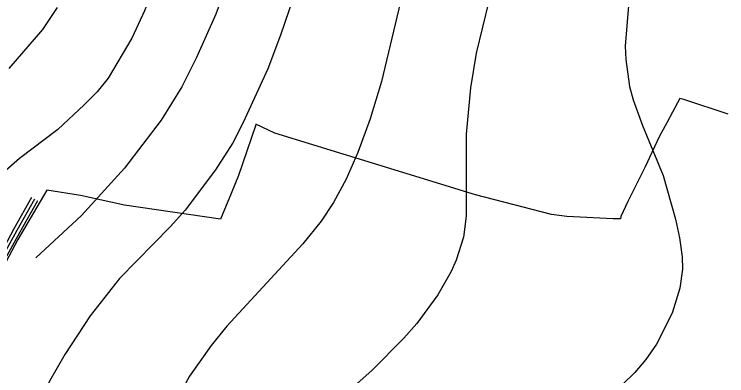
# Model space of a CAD drawing. Extents: x -662620 to -656370, y -1067090 to -1062990.
# Drawn here: x -659795.3 to -659372, y -1064914.6 to -1064699.8 of the extents above; entities that cross this region are included whole.
import ezdxf

# ---------------------------------------------------------------- set-up
doc = ezdxf.new("R2010")
doc.units = 0
for name, color, linetype in [('HRANICE_KATASTRÁLNÍHO_ÚZEMÍ', 7, 'Continuous'), ('POLNÍ_CESTA_STÁVAJÍCÍ_-_KRAJ', 7, 'Continuous'), ('POLNÍ_CESTA_STÁVAJÍCÍ_-_OSA', 7, 'Continuous'), ('VRSTEVNICE_ZDŮRAZNĚNÁ', 7, 'Continuous'), ('VRSTEVNICE_ZÁKLADNÍ', 7, 'Continuous')]:
    doc.layers.add(name, color=color, linetype=linetype)

msp = doc.modelspace()

# ---------------------------------------------------------------- linework, layer by layer
at = {"layer": 'HRANICE_KATASTRÁLNÍHO_ÚZEMÍ'}
msp.add_lwpolyline([(-659371.19, -1064759.08), (-659397.58, -1064750.55), (-659399.9, -1064749.8), (-659404.19, -1064757.91), (-659407.64, -1064764.35), (-659411.87, -1064772.25), (-659416.46, -1064782.01), (-659420.46, -1064790.51), (-659425.94, -1064801.47), (-659430.76, -1064811.12), (-659434.89, -1064819.98), (-659435.06, -1064821.39), (-659439.48, -1064821.28), (-659467.03, -1064820), (-659476.21, -1064818.79), (-659521.34, -1064807.14), (-659640.43, -1064770.42), (-659651.75, -1064765.08), (-659652.07, -1064766.02), (-659662.01, -1064795.66), (-659666.5, -1064806.38), (-659672.84, -1064821.54), (-659729.81, -1064813.19), (-659756.08, -1064807.56), (-659775.99, -1064804.29), (-659793.13, -1064833.71), (-659800.38, -1064847.07)], dxfattribs=at)
at = {"layer": 'POLNÍ_CESTA_STÁVAJÍCÍ_-_KRAJ'}
for points in [[(-659805.2, -1064845.17), (-659795.3, -1064827.21), (-659784.85, -1064808.49)], [(-659801.7, -1064847.1), (-659791.81, -1064829.15), (-659781.35, -1064810.44)]]:
    msp.add_lwpolyline(points, dxfattribs=at)
at = {"layer": 'POLNÍ_CESTA_STÁVAJÍCÍ_-_OSA'}
msp.add_lwpolyline([(-659803.45, -1064846.13), (-659793.55, -1064828.18), (-659783.1, -1064809.47)], dxfattribs=at)
at = {"layer": 'VRSTEVNICE_ZDŮRAZNĚNÁ'}
for points in [[(-659690.17, -1064569.01), (-659691.98, -1064587.77), (-659693.41, -1064609.78), (-659696.55, -1064634.94), (-659700.27, -1064650.66), (-659709.13, -1064675.82), (-659717.99, -1064697.83), (-659725.57, -1064713.98), (-659739.58, -1064737.71), (-659746.15, -1064745.85), (-659753.73, -1064753.72), (-659769.45, -1064768.29), (-659792.32, -1064785.45), (-659801.89, -1064794.02), (-659837.63, -1064835.19), (-659843.35, -1064842.91), (-659853.49, -1064859.2), (-659868.22, -1064887.07), (-659874.79, -1064901.65), (-659883.79, -1064926.38), (-659913.81, -1065021.71), (-659921.1, -1065040.58), (-659932.25, -1065064.17)], [(-659430.41, -1064694.68), (-659432.27, -1064718.7), (-659431.98, -1064726.7), (-659429.7, -1064742.71), (-659427.55, -1064750.71), (-659422.12, -1064765.86), (-659409.83, -1064795.59), (-659402.54, -1064821.61), (-659400.11, -1064832.76), (-659398.54, -1064843.91), (-659398.25, -1064851.34), (-659399.82, -1064862.49), (-659404.4, -1064877.35), (-659413.83, -1064895.93), (-659419.98, -1064904.94), (-659426.55, -1064912.8), (-659448.14, -1064933.67)]]:
    msp.add_lwpolyline(points, dxfattribs=at)
at = {"layer": 'VRSTEVNICE_ZÁKLADNÍ'}
for points in [[(-659509.6, -1064676.39), (-659520.89, -1064722.98), (-659524.32, -1064743.57), (-659526.89, -1064771.01), (-659526.75, -1064819.89), (-659528.46, -1064832.19), (-659532.75, -1064845.91), (-659535.75, -1064852.77), (-659543.61, -1064866.49), (-659556.19, -1064883.64), (-659563.77, -1064892.36)], [(-659509.6, -1064676.39), (-659520.89, -1064722.98), (-659524.32, -1064743.57), (-659526.89, -1064771.01), (-659526.75, -1064819.89), (-659528.46, -1064832.19), (-659532.75, -1064845.91), (-659535.75, -1064852.77), (-659543.61, -1064866.49), (-659556.19, -1064883.64), (-659563.77, -1064892.36)], [(-659668.4, -1064680.1), (-659675.54, -1064699.83), (-659686.98, -1064725.41), (-659695.7, -1064742.85), (-659708.13, -1064762.72), (-659729.86, -1064791.31), (-659755.3, -1064819.46), (-659782.6, -1064844.62)], [(-659668.4, -1064680.1), (-659675.54, -1064699.83), (-659686.98, -1064725.41), (-659695.7, -1064742.85), (-659708.13, -1064762.72), (-659729.86, -1064791.31), (-659755.3, -1064819.46), (-659782.6, -1064844.62)], [(-659563.77, -1064683.82), (-659577.06, -1064739.85), (-659583.92, -1064761.86), (-659591.21, -1064781.87), (-659598.22, -1064797.88), (-659605.65, -1064811.6), (-659612.94, -1064822.75), (-659623.8, -1064836.33), (-659668.97, -1064885.21), (-659678.4, -1064896.65), (-659691.12, -1064914.8), (-659704.7, -1064939.67), (-659715.56, -1064965.4), (-659724.43, -1064992.56), (-659729.28, -1065012.57), (-659731.14, -1065029.72), (-659731, -1065059.73), (-659732.14, -1065072.17)], [(-659563.77, -1064683.82), (-659577.06, -1064739.85), (-659583.92, -1064761.86), (-659591.21, -1064781.87), (-659598.22, -1064797.88), (-659605.65, -1064811.6), (-659612.94, -1064822.75), (-659623.8, -1064836.33), (-659668.97, -1064885.21), (-659678.4, -1064896.65), (-659691.12, -1064914.8), (-659704.7, -1064939.67), (-659715.56, -1064965.4), (-659724.43, -1064992.56), (-659729.28, -1065012.57), (-659731.14, -1065029.72), (-659731, -1065059.73), (-659732.14, -1065072.17)], [(-659629.66, -1064690.11), (-659637.09, -1064712.12), (-659644.67, -1064732.13), (-659659.25, -1064764.15), (-659665.54, -1064776.16), (-659675.69, -1064792.16), (-659693.84, -1064816.18), (-659702.56, -1064825.9), (-659732.72, -1064856.77), (-659750.15, -1064879.07), (-659765.3, -1064901.94), (-659774.45, -1064917.95), (-659779.88, -1064929.38), (-659785.74, -1064945.39), (-659788.6, -1064956.82), (-659791.6, -1064972.83), (-659794.18, -1064993.41), (-659801.81, -1065071.04)], [(-659629.66, -1064690.11), (-659637.09, -1064712.12), (-659644.67, -1064732.13), (-659659.25, -1064764.15), (-659665.54, -1064776.16), (-659675.69, -1064792.16), (-659693.84, -1064816.18), (-659702.56, -1064825.9), (-659732.72, -1064856.77), (-659750.15, -1064879.07), (-659765.3, -1064901.94), (-659774.45, -1064917.95), (-659779.88, -1064929.38), (-659785.74, -1064945.39), (-659788.6, -1064956.82), (-659791.6, -1064972.83), (-659794.18, -1064993.41), (-659801.81, -1065071.04)], [(-659798.46, -1064731.99), (-659778.45, -1064708.83), (-659769.59, -1064695.83)], [(-659798.46, -1064731.99), (-659778.45, -1064708.83), (-659769.59, -1064695.83)], [(-659563.77, -1064892.36), (-659582.92, -1064911.51), (-659598.79, -1064925.66), (-659610.22, -1064937.24), (-659619.51, -1064950.53), (-659625.66, -1064964.26), (-659629.09, -1064974.26), (-659634.95, -1064996.27), (-659639.81, -1065022.29), (-659640.95, -1065036.29), (-659640.38, -1065056.59), (-659638.38, -1065066.88), (-659635.95, -1065073.74), (-659633.95, -1065077.17), (-659629.09, -1065082.03), (-659618.37, -1065089.04), (-659614.51, -1065092.89), (-659610.94, -1065110.9), (-659609.94, -1065124.63), (-659613.08, -1065152.64), (-659621.37, -1065194.66), (-659634.52, -1065248.69)], [(-659563.77, -1064892.36), (-659582.92, -1064911.51), (-659598.79, -1064925.66), (-659610.22, -1064937.24), (-659619.51, -1064950.53), (-659625.66, -1064964.26), (-659629.09, -1064974.26), (-659634.95, -1064996.27), (-659639.81, -1065022.29), (-659640.95, -1065036.29), (-659640.38, -1065056.59), (-659638.38, -1065066.88), (-659635.95, -1065073.74), (-659633.95, -1065077.17), (-659629.09, -1065082.03), (-659618.37, -1065089.04), (-659614.51, -1065092.89), (-659610.94, -1065110.9), (-659609.94, -1065124.63), (-659613.08, -1065152.64), (-659621.37, -1065194.66), (-659634.52, -1065248.69)]]:
    msp.add_lwpolyline(points, dxfattribs=at)

doc.saveas('drawing.dxf')
